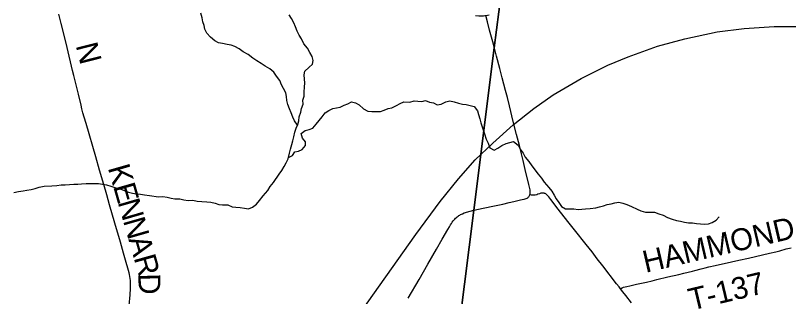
# Model space of a CAD drawing. Extents: x 0 to 1101, y 0 to 440.
# Drawn here: x 844.169 to 846.17, y 373.824 to 374.552 of the extents above; entities that cross this region are included whole.
import ezdxf

# ---------------------------------------------------------------- set-up
doc = ezdxf.new("R2010")
doc.units = 0
for name, color, linetype in [('GM_X_County_Road', 7, 'Continuous'), ('GM_X_Minor_River', 7, 'Continuous'), ('GM_X_Rail_Line', 7, 'Continuous'), ('GM_X_State_Route', 7, 'Continuous'), ('GM_X_Township', 7, 'Continuous'), ('GM_X_Township_Road', 7, 'Continuous'), ('GM_X_Township_Road_Text', 7, 'Continuous')]:
    doc.layers.add(name, color=color, linetype=linetype)

msp = doc.modelspace()

# ---------------------------------------------------------------- linework, layer by layer
at = {"layer": 'GM_X_County_Road'}
for points in [[(845.4083, 374.4671), (845.404, 374.4834), (845.3957, 374.514), (845.3903, 374.535), (845.3861, 374.5517)], [(845.5002, 374.0877), (845.5009, 374.0898), (845.5013, 374.0916), (845.5014, 374.0938), (845.5013, 374.0959), (845.5012, 374.0979), (845.5008, 374.1), (845.4971, 374.114), (845.4882, 374.1534), (845.4827, 374.1764), (845.4785, 374.1933), (845.4731, 374.215), (845.4658, 374.2439), (845.4572, 374.2777), (845.4475, 374.3175), (845.442, 374.3392), (845.4372, 374.3572), (845.4285, 374.3902), (845.4221, 374.4149), (845.4137, 374.4467), (845.4083, 374.4671)], [(845.3553, 374.0476), (845.3795, 374.0527), (845.4088, 374.0587), (845.43, 374.0633), (845.4469, 374.0673), (845.459, 374.0702), (845.4692, 374.0727), (845.4759, 374.0742), (845.4807, 374.0753), (845.4855, 374.0765), (845.4882, 374.0774), (845.4904, 374.0781), (845.4928, 374.0791), (845.4947, 374.0801), (845.4962, 374.0812), (845.4975, 374.0826), (845.4984, 374.0841), (845.4993, 374.0856), (845.5002, 374.0877)], [(845.1852, 373.8199), (845.2134, 373.8687), (845.2363, 373.9079), (845.2586, 373.9466), (845.2735, 373.9724), (845.2882, 373.9981), (845.2921, 374.005), (845.2948, 374.0095), (845.297, 374.0131), (845.2992, 374.0165), (845.3017, 374.0199), (845.3036, 374.0222), (845.3059, 374.0247), (845.3081, 374.0269), (845.3101, 374.0286), (845.3123, 374.0305), (845.3144, 374.0322), (845.3165, 374.0337), (845.3188, 374.035), (845.3211, 374.0363), (845.326, 374.0387), (845.3306, 374.0407), (845.3334, 374.0417), (845.3365, 374.0428), (845.3455, 374.0453), (845.3553, 374.0476)]]:
    msp.add_lwpolyline(points, dxfattribs=at)
at = {"layer": 'GM_X_Minor_River'}
for points in [[(844.5161, 374.0861), (844.5393, 374.0825), (844.5504, 374.0828), (844.5614, 374.0811), (844.5717, 374.0791), (844.5815, 374.0768), (844.5941, 374.077), (844.6044, 374.0747), (844.6158, 374.073), (844.628, 374.0741), (844.6394, 374.0709), (844.6511, 374.0701), (844.6641, 374.0692), (844.6747, 374.0687), (844.6854, 374.0663), (844.6952, 374.0628), (844.7048, 374.0616), (844.7188, 374.0614), (844.7298, 374.0564), (844.7397, 374.0552), (844.7504, 374.0547), (844.7614, 374.0534), (844.7724, 374.0514), (844.7824, 374.0555), (844.7927, 374.0634), (844.8008, 374.0732), (844.8104, 374.0853), (844.8224, 374.0989), (844.8282, 374.1091), (844.837, 374.1197), (844.8517, 374.1408), (844.8579, 374.1507), (844.864, 374.1609), (844.8698, 374.1707), (844.8749, 374.1806), (844.8781, 374.195), (844.8804, 374.2056), (844.8843, 374.2174), (844.8867, 374.2273), (844.8891, 374.2379), (844.8923, 374.25), (844.895, 374.2603), (844.8997, 374.2697), (844.902, 374.2792), (844.9033, 374.2891), (844.9072, 374.3013), (844.9096, 374.3111), (844.9135, 374.3221), (844.9128, 374.3324), (844.9159, 374.3427), (844.9164, 374.3541), (844.9173, 374.3659), (844.9178, 374.3773), (844.9171, 374.3868), (844.9157, 374.3978), (844.9181, 374.4073), (844.9284, 374.4171), (844.938, 374.4258), (844.9396, 374.4353), (844.9371, 374.4456), (844.9311, 374.4559), (844.9247, 374.467), (844.9153, 374.4782), (844.9089, 374.4912), (844.9029, 374.5007), (844.898, 374.5107), (844.894, 374.5225), (844.8895, 374.5328), (844.8835, 374.5439), (844.8775, 374.5535)], [(844.8988, 374.268), (844.891, 374.279), (844.8869, 374.2885), (844.8828, 374.3), (844.878, 374.3103), (844.8735, 374.3217), (844.8713, 374.3313), (844.8703, 374.3419), (844.8688, 374.3515), (844.8628, 374.3629), (844.8572, 374.3725), (844.8531, 374.3836), (844.8445, 374.3943), (844.8373, 374.4047), (844.8271, 374.4135), (844.8154, 374.4205), (844.8048, 374.427), (844.7938, 374.4344), (844.7836, 374.4413), (844.7711, 374.4509), (844.7582, 374.4579), (844.7476, 374.4656), (844.7363, 374.4711), (844.7268, 374.4749), (844.7165, 374.4766), (844.7044, 374.479), (844.6941, 374.4813), (844.6846, 374.4864), (844.6737, 374.4952), (844.6642, 374.5063), (844.6594, 374.5163), (844.6572, 374.5262), (844.6542, 374.5357), (844.652, 374.5457), (844.6487, 374.5575)], [(844.8757, 374.1843), (844.886, 374.1892), (844.8922, 374.1987), (844.9017, 374.2001), (844.9113, 374.205), (844.9194, 374.2148), (844.9198, 374.2247), (844.9115, 374.2342), (844.9086, 374.2461), (844.9189, 374.2536), (844.9289, 374.2562), (844.9388, 374.2602), (844.9473, 374.2701), (844.9546, 374.2799), (844.9623, 374.2897), (844.9708, 374.2999), (844.9803, 374.3055), (844.9903, 374.3108), (845.0002, 374.3126), (845.0097, 374.3148), (845.0193, 374.3196), (845.0288, 374.323), (845.0388, 374.3278), (845.0487, 374.3258), (845.0585, 374.3208), (845.0698, 374.3104), (845.0812, 374.3042), (845.0915, 374.303), (845.1037, 374.3032), (845.1136, 374.3035), (845.1231, 374.3068), (845.1334, 374.3113), (845.1434, 374.3127), (845.1548, 374.3183), (845.1644, 374.3243), (845.174, 374.3281), (845.1892, 374.3271), (845.2006, 374.3305), (845.2105, 374.3296), (845.2204, 374.3291), (845.2299, 374.3313), (845.2402, 374.327), (845.2505, 374.3254), (845.2599, 374.3208), (845.2706, 374.3222), (845.2828, 374.3278), (845.2935, 374.3311), (845.3042, 374.328), (845.3152, 374.3244), (845.3258, 374.322), (845.3353, 374.3212), (845.3558, 374.3157), (845.3645, 374.3053), (845.3675, 374.2954), (845.3708, 374.2839), (845.373, 374.274), (845.3774, 374.261), (845.3826, 374.2454), (845.3874, 374.2313), (845.3923, 374.2209), (845.3967, 374.2091), (845.4081, 374.2033), (845.4177, 374.2085), (845.428, 374.2153), (845.4387, 374.2201), (845.4582, 374.2252), (845.4695, 374.216), (845.4755, 374.2061), (845.4827, 374.1957), (845.4879, 374.185), (845.4973, 374.1735), (845.5052, 374.1624), (845.5218, 374.1413), (845.5304, 374.131), (845.5368, 374.1206), (845.5493, 374.1064), (845.5568, 374.0968), (845.5628, 374.0869), (845.568, 374.0773), (845.5752, 374.0678), (845.5823, 374.0574), (845.5922, 374.0512), (845.6043, 374.0511), (845.6142, 374.0514), (845.6249, 374.0498), (845.6344, 374.0505), (845.6443, 374.0511), (845.6561, 374.0525), (845.6706, 374.0539), (845.6805, 374.0568), (845.6905, 374.059), (845.7, 374.0627), (845.7107, 374.0645), (845.7202, 374.0667), (845.7301, 374.0682), (845.7408, 374.0662), (845.751, 374.0622), (845.7628, 374.0572), (845.7776, 374.0502), (845.7878, 374.0463), (845.7992, 374.0428)], [(844.1644, 374.0938), (844.1766, 374.096), (844.1885, 374.0981), (844.1988, 374.0992), (844.2094, 374.1014), (844.2201, 374.1043), (844.23, 374.1069), (844.243, 374.1098), (844.2632, 374.1104), (844.2758, 374.1118), (844.2876, 374.1132), (844.2975, 374.1135), (844.3089, 374.1146), (844.3203, 374.1149), (844.3306, 374.1155), (844.3401, 374.1158), (844.3516, 374.1169), (844.3619, 374.1168), (844.3721, 374.1171), (844.3836, 374.1166), (844.3942, 374.1153), (844.4048, 374.113), (844.4158, 374.1098), (844.4284, 374.1055), (844.4413, 374.102), (844.4618, 374.0942), (844.4716, 374.0915), (844.4819, 374.0898), (844.4929, 374.0894), (844.5025, 374.0878), (844.5161, 374.0861)], [(845.7992, 374.0428), (845.8102, 374.0427), (845.8228, 374.0422), (845.8338, 374.0386), (845.8448, 374.0351), (845.8566, 374.0289), (845.8687, 374.0246), (845.8793, 374.0211), (845.8896, 374.0194), (845.9002, 374.0167), (845.9109, 374.0154), (845.9212, 374.0146), (845.9311, 374.013), (845.9421, 374.0121), (845.9527, 374.0112), (845.9623, 374.0127), (845.9722, 374.0156), (845.9822, 374.022), (845.9902, 374.0303)]]:
    msp.add_lwpolyline(points, dxfattribs=at)
at = {"layer": 'GM_X_Rail_Line'}
msp.add_lwpolyline([(845.0495, 373.7654), (845.205, 373.9848), (845.2684, 374.0701), (845.3158, 374.1286), (845.359, 374.1778), (845.404, 374.2211), (845.4567, 374.2689), (845.5102, 374.3109), (845.5601, 374.3459), (845.6333, 374.3885), (845.7023, 374.4227), (845.755, 374.4446), (845.8309, 374.4723), (845.9013, 374.4911), (845.985, 374.5093), (846.0544, 374.5181), (846.1324, 374.5236), (846.2135, 374.5228), (846.7544, 374.488), (847.0512, 374.4653), (847.5396, 374.4291)], dxfattribs=at)
at = {"layer": 'GM_X_State_Route'}
msp.add_lwpolyline([(845.3599, 374.5518), (845.368, 374.5511), (845.3743, 374.551), (845.3802, 374.551), (845.3836, 374.5513), (845.3861, 374.5517), (845.3949, 374.5538)], dxfattribs=at)
at = {"layer": 'GM_X_Township'}
for points in [[(843.7743, 376.6401), (844.4941, 376.5699), (845.4182, 376.4736), (845.5612, 376.461), (845.6523, 376.4464), (845.649, 376.3795), (845.6323, 376.2442), (845.56, 375.6723), (845.4198, 374.5609), (845.4081, 374.4677), (845.355, 374.0482), (845.2, 372.8166), (844.9343, 370.7914), (844.8107, 369.7452), (844.7764, 369.459), (844.7671, 369.3901), (844.6729, 368.4734), (843.0244, 368.6428)], [(845.2, 372.8166), (845.355, 374.0482), (845.4081, 374.4677), (845.4198, 374.5609), (845.56, 375.6723), (845.6323, 376.2442), (845.649, 376.3795), (845.6523, 376.4464), (845.8289, 376.4273), (846.6778, 376.3437), (847.4662, 376.2566), (847.7946, 376.221), (849.0627, 376.0925), (849.9034, 375.9956), (850.1463, 375.9688), (850.1084, 375.659), (850.0881, 375.4017), (850.0422, 374.8961), (850.0054, 374.4861), (849.9545, 374.031), (849.8439, 372.9428)]]:
    msp.add_lwpolyline(points, dxfattribs=at)
at = {"layer": 'GM_X_Township_Road'}
for points in [[(844.4635, 373.8007), (844.4654, 373.8286), (844.4663, 373.8447), (844.4667, 373.8553), (844.4664, 373.8659), (844.466, 373.8707), (844.4652, 373.8763), (844.4642, 373.8811), (844.4631, 373.886), (844.46, 373.8974), (844.4556, 373.9123), (844.4487, 373.9362), (844.4407, 373.9649), (844.4265, 374.0138), (844.4127, 374.0615), (844.4051, 374.0878), (844.3975, 374.114), (844.3865, 374.1516), (844.3767, 374.1856), (844.3516, 374.2721), (844.3467, 374.2888), (844.3435, 374.3001), (844.341, 374.3097), (844.3386, 374.32), (844.332, 374.3478), (844.3268, 374.3689), (844.3201, 374.3961), (844.3169, 374.4093), (844.3025, 374.4685), (844.2948, 374.5005), (844.2875, 374.5313), (844.2815, 374.5554)], [(845.7344, 373.8446), (845.7309, 373.8491), (845.7246, 373.8572), (845.689, 373.9041), (845.6747, 373.9221), (845.661, 373.9397), (845.6461, 373.9588), (845.6155, 373.9971), (845.5986, 374.0186), (845.5738, 374.0504), (845.5548, 374.0751), (845.5516, 374.0791), (845.5489, 374.0823), (845.5469, 374.0848), (845.5448, 374.0868), (845.5424, 374.0889), (845.5411, 374.0899), (845.5396, 374.0907), (845.5381, 374.0912), (845.5368, 374.0916), (845.5349, 374.0919), (845.5326, 374.0919), (845.5305, 374.0918), (845.5283, 374.0915), (845.5252, 374.0904), (845.5212, 374.0889), (845.518, 374.0878), (845.5143, 374.0868), (845.5119, 374.0864), (845.5104, 374.0862), (845.5089, 374.0862), (845.5073, 374.0863), (845.5051, 374.0866), (845.5033, 374.087), (845.5002, 374.0877)], [(845.7344, 373.8446), (845.7394, 373.8468), (845.7429, 373.8483), (845.7467, 373.8495), (845.751, 373.8506), (845.7587, 373.8522), (845.7758, 373.856), (845.8019, 373.8617), (845.817, 373.8651), (845.8285, 373.868), (845.8574, 373.875), (845.8858, 373.8817), (845.8985, 373.8848), (845.9208, 373.8903), (845.9274, 373.892), (845.9437, 373.896), (845.9539, 373.8985), (845.9636, 373.9008), (845.9799, 373.9045), (846.0224, 373.914), (846.0406, 373.9182), (846.066, 373.9239), (846.0842, 373.9281), (846.12, 373.9364), (846.1368, 373.9402), (846.147, 373.9429), (846.1638, 373.9474), (846.1765, 373.9506)], [(845.7628, 373.8083), (845.7488, 373.8265), (845.7407, 373.8366), (845.7344, 373.8446)]]:
    msp.add_lwpolyline(points, dxfattribs=at)

# ---------------------------------------------------------------- texts
at = {"layer": 'GM_X_Township_Road_Text'}
for s, height, rotation, p in [('N', 0.0568, 284.267, (844.3245, 374.4742)), ('K', 0.0568, 286.0405, (844.4076, 374.1576)), ('E', 0.0568, 286.0418, (844.4214, 374.1096)), ('N', 0.0568, 286.0405, (844.4332, 374.0687)), ('N', 0.0568, 286.0405, (844.447, 374.0207)), ('HAMMOND', 0.05682, 13.1245, (845.7997, 373.8855)), ('A', 0.0568, 286.0414, (844.4608, 373.9726)), ('R', 0.0568, 285.694, (844.4746, 373.9247)), ('T-137', 0.05682, 13.367, (845.9183, 373.7878)), ('D', 0.0568, 271.614, (844.4867, 373.8834))]:
    msp.add_text(s, height=height, rotation=rotation, dxfattribs=at).set_placement(p)

doc.saveas('drawing.dxf')
